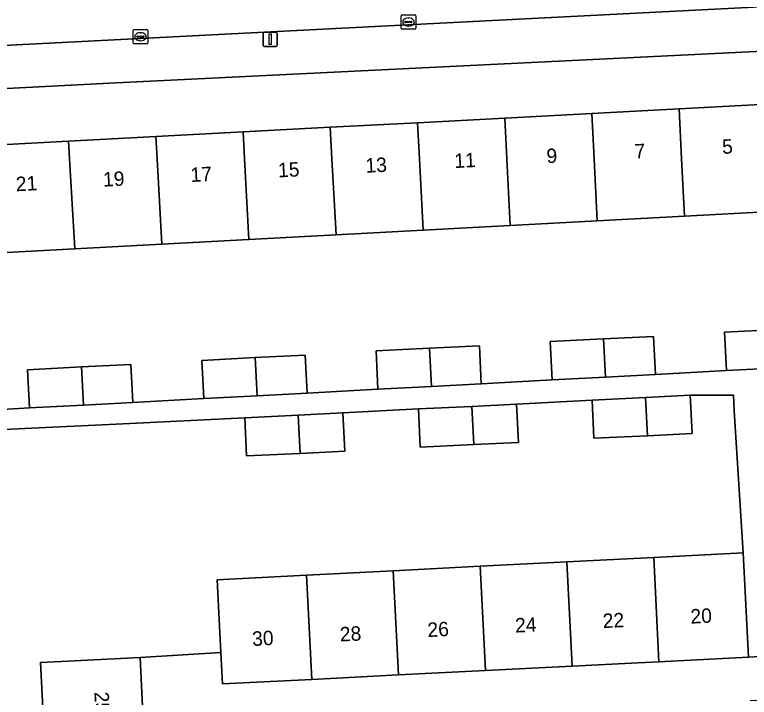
# Model space of a CAD drawing. Extents: x 161084 to 161928, y 385354 to 386522.
# Drawn here: x 161720.2 to 161771.1, y 385962.7 to 386010 of the extents above; entities that cross this region are included whole.
import ezdxf

# ---------------------------------------------------------------- set-up
doc = ezdxf.new("R2010")
doc.units = 0
for name, color, linetype in [('IMGEO_Erf', 7, 'Continuous'), ('IMGEO_Kolk', 7, 'Continuous'), ('IMGEO_Lichtmast', 7, 'Continuous'), ('IMGEO_Pand', 7, 'Continuous'), ('IMGEO_Pand_nummerreeks', 7, 'Continuous'), ('IMGEO_Rijbaan_lokaal_open', 7, 'Continuous'), ('IMGEO_Voetpad_open', 7, 'Continuous')]:
    doc.layers.add(name, color=color, linetype=linetype)

msp = doc.modelspace()

# ---------------------------------------------------------------- linework, layer by layer
at = {"layer": 'IMGEO_Erf'}
for points in [[(161717.866, 386000.909), (161723.911, 386001.229), (161729.955, 386001.548), (161736, 386001.868), (161742.045, 386002.188), (161748.089, 386002.508), (161754.134, 386002.828), (161760.179, 386003.147), (161766.223, 386003.467), (161772.268, 386003.787), (161778.313, 386004.107), (161784.481, 386004.433), (161784.291, 386008.06), (161726.736, 386005.249), (161705.791, 386004.163)], [(161772.623, 385996.359), (161766.586, 385996.034), (161760.551, 385995.71), (161754.514, 385995.385), (161748.478, 385995.06), (161742.442, 385994.736), (161736.405, 385994.411), (161730.369, 385994.086), (161724.332, 385993.761), (161718.297, 385993.437)], [(161716.294, 385982.449), (161721.205, 385982.734), (161721.071, 385985.381), (161724.799, 385985.571), (161728.232, 385985.745), (161728.366, 385983.098), (161733.278, 385983.384), (161733.144, 385986.031), (161736.837, 385986.219), (161740.305, 385986.395), (161740.439, 385983.748), (161745.351, 385984.033), (161745.217, 385986.68), (161748.911, 385986.868), (161752.378, 385987.044), (161752.512, 385984.397), (161757.424, 385984.683), (161757.29, 385987.33), (161760.984, 385987.518), (161764.451, 385987.694), (161764.585, 385985.047), (161769.496, 385985.332), (161769.362, 385987.979), (161773.093, 385988.169)], [(161722.259, 385959.258), (161721.97, 385965.088), (161723.866, 385965.182), (161728.859, 385965.43), (161734.457, 385965.765), (161734.2, 385970.824), (161740.39, 385971.139), (161746.407, 385971.445), (161752.425, 385971.751), (161758.441, 385972.057), (161764.458, 385972.363), (161770.654, 385972.679), (161770.047, 385982.537), (161769.985, 385983.622), (161766.992, 385983.607), (161767.121, 385980.959), (161764.028, 385980.807), (161760.316, 385980.626), (161760.186, 385983.274), (161754.959, 385982.995), (161755.088, 385980.347), (161751.996, 385980.195), (161748.283, 385980.014), (161748.153, 385982.662), (161742.924, 385982.383), (161743.053, 385979.735), (161739.961, 385979.583), (161736.248, 385979.402), (161736.118, 385982.05), (161727.694, 385981.639), (161713.545, 385980.95)]]:
    msp.add_lwpolyline(points, dxfattribs=at)
at = {"layer": 'IMGEO_Kolk'}
for p, q in [((161746.963, 386009.065), (161746.963, 386009.917)), ((161747.038, 386009.991), (161747.89, 386009.991)), ((161747.964, 386009.917), (161747.964, 386009.065)), ((161747.222, 386009.485), (161747.222, 386009.497)), ((161747.66, 386009.448), (161747.262, 386009.448)), ((161747.265, 386009.534), (161747.663, 386009.534)), ((161747.451, 386009.771), (161747.476, 386009.771)), ((161747.706, 386009.497), (161747.706, 386009.485)), ((161728.39, 386008.045), (161728.39, 386008.897)), ((161728.465, 386008.971), (161729.317, 386008.971)), ((161729.391, 386008.897), (161729.391, 386008.045)), ((161747.89, 386008.991), (161747.038, 386008.991)), ((161747.474, 386009.211), (161747.449, 386009.211)), ((161728.649, 386008.465), (161728.649, 386008.477)), ((161729.087, 386008.428), (161728.689, 386008.428)), ((161728.692, 386008.514), (161729.09, 386008.514)), ((161728.878, 386008.751), (161728.903, 386008.751)), ((161729.133, 386008.477), (161729.133, 386008.465)), ((161729.317, 386007.971), (161728.465, 386007.971)), ((161728.901, 386008.191), (161728.876, 386008.191))]:
    msp.add_line(p, q, dxfattribs=at)
for points in [[(161746.963, 386009.065), (161746.963, 386009.917)], [(161747.038, 386009.991), (161747.89, 386009.991)], [(161747.964, 386009.917), (161747.964, 386009.065)], [(161728.39, 386008.045), (161728.39, 386008.897)], [(161728.465, 386008.971), (161729.317, 386008.971)], [(161729.391, 386008.897), (161729.391, 386008.045)], [(161747.89, 386008.991), (161747.038, 386008.991)], [(161729.317, 386007.971), (161728.465, 386007.971)]]:
    msp.add_lwpolyline(points, dxfattribs=at)
for centre, radius, start, end in [((161747.04, 386009.915), 0.0765, 91.552, 178.448), ((161747.04, 386009.915), 0.0765, 91.552, 178.448), ((161747.888, 386009.915), 0.0765, 1.552, 88.448), ((161747.888, 386009.915), 0.0765, 1.552, 88.448), ((161747.262, 386009.494), 0.0403, 85.8775, 175.7526), ((161747.259, 386009.484), 0.0366, 178.938, 274.7102), ((161747.663, 386009.491), 0.043, 264.8664, 352.4533), ((161747.667, 386009.496), 0.0386, 1.7309, 96.639), ((161728.467, 386008.895), 0.0765, 91.552, 178.448), ((161728.467, 386008.895), 0.0765, 91.552, 178.448), ((161729.315, 386008.895), 0.0765, 1.552, 88.448), ((161729.315, 386008.895), 0.0765, 1.552, 88.448), ((161747.04, 386009.067), 0.0765, 181.552, 268.448), ((161747.04, 386009.067), 0.0765, 181.552, 268.448), ((161747.888, 386009.067), 0.0765, 271.552, 358.448), ((161747.888, 386009.067), 0.0765, 271.552, 358.448), ((161728.689, 386008.474), 0.0403, 85.8775, 175.7526), ((161728.686, 386008.464), 0.0366, 178.938, 274.7102), ((161729.09, 386008.471), 0.043, 264.8664, 352.4533), ((161729.094, 386008.476), 0.0386, 1.7309, 96.639), ((161728.467, 386008.047), 0.0765, 181.552, 268.448), ((161728.467, 386008.047), 0.0765, 181.552, 268.448), ((161729.315, 386008.047), 0.0765, 271.552, 358.448), ((161729.315, 386008.047), 0.0765, 271.552, 358.448)]:
    msp.add_arc(centre, radius, start, end, dxfattribs=at)
for centre, major_axis, ratio, start_param, end_param in [((161747.45, 386009.491), (-0.387, 0.002), 0.722429, 4.712389, 7.853982), ((161747.475, 386009.491), (-0.39, 0.002), 0.717154, 1.570796, 4.712389), ((161728.877, 386008.471), (-0.387, 0.002), 0.722429, 4.712389, 7.853982), ((161728.902, 386008.471), (-0.39, 0.002), 0.717154, 1.570796, 4.712389)]:
    msp.add_ellipse(centre, major_axis=major_axis, ratio=ratio, start_param=start_param, end_param=end_param, dxfattribs=at)
at = {"layer": 'IMGEO_Lichtmast'}
for p, q in [((161737.382, 386007.896), (161737.382, 386008.696)), ((161737.382, 386008.696), (161737.382, 386007.896)), ((161737.482, 386008.796), (161738.272, 386008.796)), ((161738.272, 386008.796), (161737.482, 386008.796)), ((161738.372, 386008.696), (161738.372, 386007.896)), ((161738.372, 386007.896), (161738.372, 386008.696)), ((161738.272, 386007.796), (161737.482, 386007.796)), ((161737.482, 386007.796), (161738.272, 386007.796))]:
    msp.add_line(p, q, dxfattribs=at)
msp.add_lwpolyline([(161737.802, 386008.671), (161737.952, 386008.671), (161737.952, 386007.921), (161737.802, 386007.921), (161737.802, 386008.671)], dxfattribs=at)
for centre, start, end in [((161737.482, 386008.696), 90, 180), ((161737.482, 386008.696), 90, 180), ((161738.272, 386008.696), 0, 90), ((161738.272, 386008.696), 360, 90), ((161737.482, 386007.896), 180, 270), ((161737.482, 386007.896), 180, 270), ((161738.272, 386007.896), 270, 0), ((161738.272, 386007.896), 270, 0)]:
    msp.add_arc(centre, 0.1, start, end, dxfattribs=at)
at = {"layer": 'IMGEO_Pand'}
for points in [[(161772.268, 386003.787), (161766.223, 386003.467), (161766.377, 386000), (161766.586, 385996.034), (161772.623, 385996.359), (161772.468, 386000)], [(161760.551, 385995.71), (161766.586, 385996.034), (161766.377, 386000), (161766.223, 386003.467), (161760.179, 386003.147), (161760.324, 386000)], [(161748.217, 386000), (161748.478, 385995.06), (161754.514, 385995.385), (161754.27, 386000), (161754.134, 386002.828), (161748.089, 386002.508)], [(161760.324, 386000), (161760.179, 386003.147), (161754.134, 386002.828), (161754.27, 386000), (161754.514, 385995.385), (161760.551, 385995.71)], [(161748.089, 386002.508), (161742.045, 386002.188), (161742.164, 386000), (161742.442, 385994.736), (161748.478, 385995.06), (161748.217, 386000)], [(161730.037, 386000), (161730.369, 385994.086), (161736.405, 385994.411), (161736.11, 386000), (161736, 386001.868), (161729.955, 386001.548)], [(161742.164, 386000), (161742.045, 386002.188), (161736, 386001.868), (161736.11, 386000), (161736.405, 385994.411), (161742.442, 385994.736)], [(161729.955, 386001.548), (161723.911, 386001.229), (161723.976, 386000), (161724.332, 385993.761), (161730.369, 385994.086), (161730.037, 386000)], [(161718.297, 385993.437), (161724.332, 385993.761), (161723.976, 386000), (161723.911, 386001.229), (161717.866, 386000.909), (161717.95, 386000)], [(161773.093, 385988.169), (161769.362, 385987.979), (161769.496, 385985.332), (161773.233, 385985.522)], [(161757.29, 385987.33), (161757.424, 385984.683), (161761.125, 385984.871), (161760.984, 385987.518)], [(161764.585, 385985.047), (161764.451, 385987.694), (161760.984, 385987.518), (161761.125, 385984.871)], [(161752.512, 385984.397), (161752.378, 385987.044), (161748.911, 385986.868), (161749.051, 385984.221)], [(161745.217, 385986.68), (161745.351, 385984.033), (161749.051, 385984.221), (161748.911, 385986.868)], [(161733.144, 385986.031), (161733.278, 385983.384), (161736.977, 385983.572), (161736.837, 385986.219)], [(161740.439, 385983.748), (161740.305, 385986.395), (161736.837, 385986.219), (161736.977, 385983.572)], [(161721.071, 385985.381), (161721.205, 385982.734), (161724.95, 385982.924), (161724.799, 385985.571)], [(161728.366, 385983.098), (161728.232, 385985.745), (161724.799, 385985.571), (161724.95, 385982.924)], [(161764.028, 385980.807), (161763.893, 385983.455), (161760.186, 385983.274), (161760.316, 385980.626)], [(161763.893, 385983.455), (161764.028, 385980.807), (161767.121, 385980.959), (161766.992, 385983.607)], [(161755.088, 385980.347), (161754.959, 385982.995), (161751.862, 385982.843), (161751.996, 385980.195)], [(161748.153, 385982.662), (161748.283, 385980.014), (161751.996, 385980.195), (161751.862, 385982.843)], [(161736.118, 385982.05), (161736.248, 385979.402), (161739.961, 385979.583), (161739.827, 385982.231)], [(161743.053, 385979.735), (161742.924, 385982.383), (161739.827, 385982.231), (161739.961, 385979.583)], [(161764.826, 385965.137), (161764.458, 385972.363), (161758.441, 385972.057), (161758.809, 385964.831), (161762.923, 385965.04)], [(161771.021, 385965.452), (161770.767, 385970.446), (161770.654, 385972.679), (161764.458, 385972.363), (161764.826, 385965.137)], [(161752.792, 385964.524), (161752.425, 385971.751), (161746.407, 385971.445), (161746.774, 385964.218)], [(161758.809, 385964.831), (161758.441, 385972.057), (161752.425, 385971.751), (161752.792, 385964.524)], [(161746.774, 385964.218), (161746.407, 385971.445), (161740.39, 385971.139), (161740.757, 385963.912)], [(161734.567, 385963.597), (161740.757, 385963.912), (161740.39, 385971.139), (161734.2, 385970.824), (161734.457, 385965.765)], [(161728.859, 385965.43), (161723.866, 385965.182), (161721.97, 385965.088), (161722.259, 385959.258), (161722.278, 385958.875), (161729.167, 385959.217), (161729.124, 385960.088)]]:
    msp.add_lwpolyline(points, close=True, dxfattribs=at)
at = {"layer": 'IMGEO_Rijbaan_lokaal_open'}
msp.add_lwpolyline([(161775.161, 386017.586), (161743.594, 386015.993), (161718.764, 386014.722), (161718.918, 386007.84), (161753.294, 386009.6), (161775.486, 386010.724)], close=True, dxfattribs=at)
at = {"layer": 'IMGEO_Voetpad_open'}
for points in [[(161807.553, 386012.306), (161778.255, 386010.868), (161775.486, 386010.724), (161753.294, 386009.6), (161718.918, 386007.84), (161716.164, 386007.713), (161705.698, 386007.187), (161705.791, 386004.163), (161726.736, 386005.249), (161784.291, 386008.06), (161785.703, 386008.129), (161803.599, 386008.957)], [(161773.233, 385985.522), (161769.496, 385985.332), (161764.585, 385985.047), (161761.125, 385984.871), (161757.424, 385984.683), (161752.512, 385984.397), (161749.051, 385984.221), (161745.351, 385984.033), (161740.439, 385983.748), (161736.977, 385983.572), (161733.278, 385983.384), (161728.366, 385983.098), (161724.95, 385982.924), (161721.205, 385982.734), (161716.294, 385982.449)], [(161713.545, 385980.95), (161727.694, 385981.639), (161736.118, 385982.05), (161739.827, 385982.231), (161742.924, 385982.383), (161748.153, 385982.662), (161751.862, 385982.843), (161754.959, 385982.995), (161760.186, 385983.274), (161763.893, 385983.455), (161766.992, 385983.607), (161769.985, 385983.622), (161770.047, 385982.537), (161770.654, 385972.679), (161770.767, 385970.446), (161771.021, 385965.452), (161772.211, 385965.51)], [(161771.152, 385962.458), (161777.909, 385962.794), (161789.099, 385963.337), (161790.516, 385963.406), (161801.721, 385963.95), (161808.949, 385964.315), (161808.729, 385966.944), (161787.786, 385966.267), (161786.505, 385966.205), (161785.993, 385966.18), (161780.499, 385965.913), (161772.211, 385965.51), (161771.021, 385965.452), (161764.826, 385965.137), (161762.923, 385965.04), (161758.809, 385964.831), (161752.792, 385964.524), (161746.774, 385964.218), (161740.757, 385963.912), (161734.567, 385963.597), (161734.457, 385965.765), (161728.859, 385965.43), (161729.124, 385960.088)]]:
    msp.add_lwpolyline(points, dxfattribs=at)

# ---------------------------------------------------------------- texts
at = {"layer": 'IMGEO_Pand_nummerreeks'}
for s, rotation, p in [('5', 3.0283, (161769.221, 386000.341)), ('9', 3.0207, (161757.055, 385999.699)), ('7', 3.0283, (161763.157, 386000.02)), ('11', 3.0302, (161750.666, 385999.36)), ('15', 3.0283, (161738.445, 385998.712)), ('13', 3.0283, (161744.508, 385999.033)), ('17', 3.0283, (161732.381, 385998.392)), ('21', 3.0283, (161720.277, 385997.751)), ('19', 3.0283, (161726.318, 385998.071)), ('20', 2.913, (161767.033, 385967.773)), ('24', 2.913, (161754.878, 385967.153)), ('22', 2.913, (161760.951, 385967.463)), ('26', 2.913, (161748.803, 385966.844)), ('30', 2.913, (161736.654, 385966.227)), ('28', 2.913, (161742.73, 385966.536)), ('25', 272.8417, (161725.694, 385963.031))]:
    msp.add_text(s, height=1, rotation=rotation, dxfattribs=at).set_placement(p)

doc.saveas('drawing.dxf')
